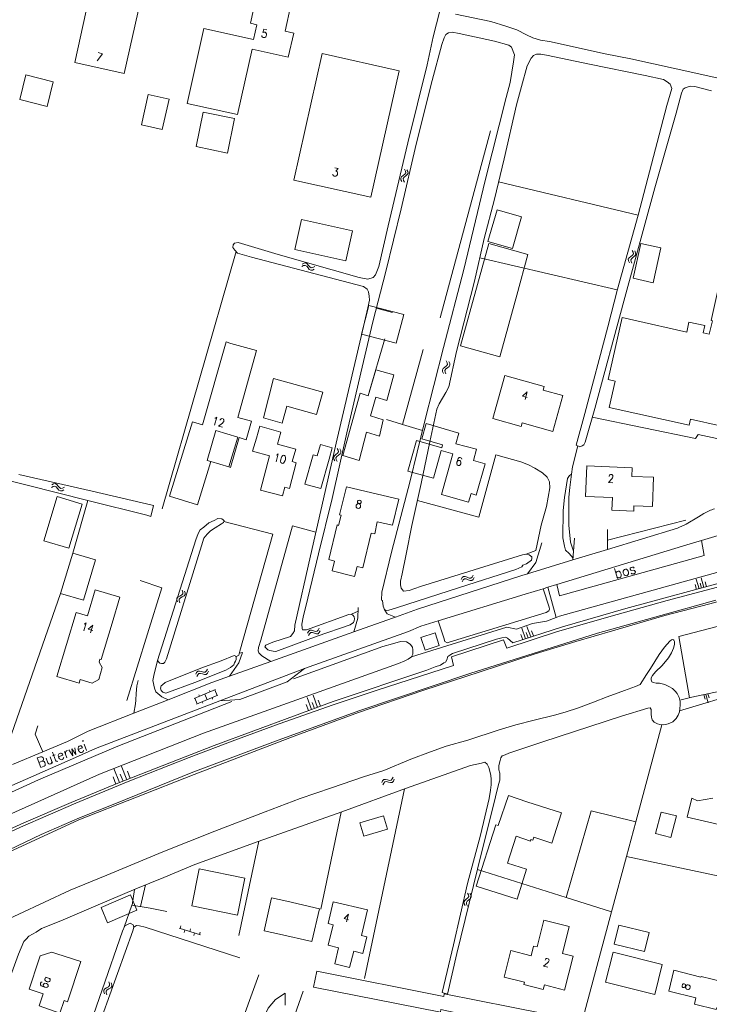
# Model space of a CAD drawing. Header units: metres. Extents: x 189705 to 199106, y 581686 to 588448.
# Tile 448 of 555: x 198154 to 198290, y 584760 to 584954. Entities that reach past the tile are written whole.
import ezdxf

# ---------------------------------------------------------------- set-up
doc = ezdxf.new("R2010")
doc.units = ezdxf.units.M
doc.layers.add('B-WA-OG-GBKN-G', color=7, linetype='Continuous', lineweight=18)
doc.styles.add('Style-STANDARD', font='STANDARD.shx')

msp = doc.modelspace()

# ---------------------------------------------------------------- linework, layer by layer
at = {"layer": 'B-WA-OG-GBKN-G'}
for p, q in [((198229.926, 584924.39), (198230.122, 584924.033)), ((198230.165, 584923.707), (198230.001, 584923.426)), ((198230.122, 584924.033), (198230.165, 584923.707)), ((198230.413, 584924.29), (198230.611, 584923.934)), ((198230.611, 584923.934), (198230.657, 584923.61)), ((198229.356, 584922.914), (198229.187, 584922.632)), ((198229.187, 584922.632), (198229.232, 584922.298)), ((198229.232, 584922.298), (198229.43, 584921.94)), ((198229.678, 584923.165), (198229.356, 584922.914)), ((198229.845, 584922.813), (198229.676, 584922.531)), ((198229.676, 584922.531), (198229.719, 584922.197)), ((198230.001, 584923.426), (198229.678, 584923.165)), ((198229.719, 584922.197), (198229.916, 584921.839)), ((198230.165, 584923.066), (198229.845, 584922.813)), ((198230.485, 584923.318), (198230.165, 584923.066)), ((198230.657, 584923.61), (198230.485, 584923.318)), ((198274.724, 584908.44), (198274.915, 584908.08)), ((198275.209, 584908.333), (198275.402, 584907.974)), ((198274.134, 584906.972), (198273.961, 584906.692)), ((198273.961, 584906.692), (198274.002, 584906.357)), ((198274.002, 584906.357), (198274.195, 584905.996)), ((198274.459, 584907.218), (198274.134, 584906.972)), ((198274.621, 584906.864), (198274.448, 584906.584)), ((198274.448, 584906.584), (198274.487, 584906.25)), ((198274.785, 584907.475), (198274.459, 584907.218)), ((198274.487, 584906.25), (198274.68, 584905.89)), ((198274.945, 584907.113), (198274.621, 584906.864)), ((198274.953, 584907.754), (198274.785, 584907.475)), ((198274.915, 584908.08), (198274.953, 584907.754)), ((198275.268, 584907.36), (198274.945, 584907.113)), ((198275.443, 584907.65), (198275.268, 584907.36)), ((198275.402, 584907.974), (198275.443, 584907.65)), ((198209.73, 584905.248), (198210.086, 584905.446)), ((198209.828, 584905.735), (198210.183, 584905.935)), ((198210.086, 584905.446), (198210.412, 584905.49)), ((198210.183, 584905.935), (198210.507, 584905.982)), ((198210.412, 584905.49), (198210.694, 584905.327)), ((198210.507, 584905.982), (198210.8, 584905.812)), ((198210.694, 584905.327), (198210.957, 584905.006)), ((198210.8, 584905.812), (198211.052, 584905.494)), ((198210.957, 584905.006), (198211.209, 584904.685)), ((198211.052, 584905.494), (198211.307, 584905.174)), ((198211.209, 584904.685), (198211.492, 584904.518)), ((198211.307, 584905.174), (198211.591, 584905.007)), ((198211.492, 584904.518), (198211.826, 584904.565)), ((198211.591, 584905.007), (198211.924, 584905.052)), ((198211.826, 584904.565), (198212.183, 584904.764)), ((198211.924, 584905.052), (198212.281, 584905.251)), ((198237.557, 584885.233), (198237.382, 584884.955)), ((198237.382, 584884.955), (198237.419, 584884.62)), ((198237.885, 584885.477), (198237.557, 584885.233)), ((198238.043, 584885.121), (198237.868, 584884.843)), ((198238.213, 584885.73), (198237.885, 584885.477)), ((198238.37, 584885.367), (198238.043, 584885.121)), ((198238.161, 584886.696), (198238.349, 584886.334)), ((198238.384, 584886.008), (198238.213, 584885.73)), ((198238.349, 584886.334), (198238.384, 584886.008)), ((198238.695, 584885.611), (198238.37, 584885.367)), ((198238.645, 584886.584), (198238.835, 584886.224)), ((198238.873, 584885.899), (198238.695, 584885.611)), ((198238.835, 584886.224), (198238.873, 584885.899)), ((198237.419, 584884.62), (198237.609, 584884.258)), ((198237.868, 584884.843), (198237.903, 584884.508)), ((198237.903, 584884.508), (198238.093, 584884.146)), ((198216.706, 584869.513), (198216.902, 584869.156)), ((198216.136, 584868.037), (198215.967, 584867.755)), ((198215.967, 584867.755), (198216.012, 584867.421)), ((198216.458, 584868.288), (198216.136, 584868.037)), ((198216.625, 584867.936), (198216.456, 584867.654)), ((198216.456, 584867.654), (198216.499, 584867.32)), ((198216.781, 584868.549), (198216.458, 584868.288)), ((198216.945, 584868.189), (198216.625, 584867.936)), ((198216.945, 584868.83), (198216.781, 584868.549)), ((198216.902, 584869.156), (198216.945, 584868.83)), ((198217.265, 584868.441), (198216.945, 584868.189)), ((198217.193, 584869.413), (198217.391, 584869.057)), ((198217.437, 584868.733), (198217.265, 584868.441)), ((198217.391, 584869.057), (198217.437, 584868.733)), ((198216.012, 584867.421), (198216.21, 584867.063)), ((198216.499, 584867.32), (198216.696, 584866.962)), ((198160.476, 584861.841), (198160.829, 584862.045)), ((198160.565, 584862.329), (198160.916, 584862.536)), ((198160.829, 584862.045), (198161.153, 584862.095)), ((198160.916, 584862.536), (198161.239, 584862.589)), ((198161.153, 584862.095), (198161.438, 584861.937)), ((198161.239, 584862.589), (198161.535, 584862.424)), ((198161.438, 584861.937), (198161.706, 584861.621)), ((198161.535, 584862.424), (198161.794, 584862.11)), ((198161.794, 584862.11), (198162.054, 584861.795)), ((198162.054, 584861.795), (198162.34, 584861.632)), ((198162.673, 584861.683), (198163.026, 584861.889)), ((198161.706, 584861.621), (198161.964, 584861.304)), ((198161.964, 584861.304), (198162.25, 584861.142)), ((198162.25, 584861.142), (198162.584, 584861.194)), ((198162.34, 584861.632), (198162.673, 584861.683)), ((198162.584, 584861.194), (198162.937, 584861.4)), ((198241.304, 584844.125), (198241.56, 584844.328)), ((198241.56, 584844.328), (198241.899, 584844.328)), ((198241.899, 584844.328), (198242.278, 584844.18)), ((198243.253, 584844.235), (198243.462, 584844.587)), ((198241.098, 584843.773), (198241.304, 584844.125)), ((198241.258, 584843.303), (198241.466, 584843.653)), ((198241.466, 584843.653), (198241.725, 584843.855)), ((198241.725, 584843.855), (198242.051, 584843.856)), ((198242.051, 584843.856), (198242.44, 584843.71)), ((198242.278, 584844.18), (198242.658, 584844.032)), ((198242.44, 584843.71), (198242.819, 584843.56)), ((198242.658, 584844.032), (198242.988, 584844.029)), ((198242.819, 584843.56), (198243.148, 584843.557)), ((198242.988, 584844.029), (198243.253, 584844.235)), ((198243.148, 584843.557), (198243.413, 584843.765)), ((198243.413, 584843.765), (198243.622, 584844.117)), ((198287.383, 584841.765), (198287.114, 584842.732)), ((198287.867, 584841.899), (198287.328, 584843.833)), ((198288.35, 584842.034), (198288.081, 584843.001)), ((198288.833, 584842.169), (198288.295, 584844.102)), ((198289.317, 584842.303), (198289.048, 584843.27)), ((198185.742, 584840.501), (198185.381, 584840.311)), ((198186.106, 584840.701), (198185.742, 584840.501)), ((198186.317, 584840.949), (198186.106, 584840.701)), ((198186.202, 584841.663), (198186.332, 584841.277)), ((198186.563, 584840.509), (198186.204, 584840.318)), ((198186.332, 584841.277), (198186.317, 584840.949)), ((198186.784, 584840.766), (198186.563, 584840.509)), ((198186.664, 584841.479), (198186.796, 584841.093)), ((198186.796, 584841.093), (198186.784, 584840.766)), ((198185.165, 584840.063), (198185.15, 584839.726)), ((198185.15, 584839.726), (198185.282, 584839.339)), ((198185.381, 584840.311), (198185.165, 584840.063)), ((198185.628, 584839.878), (198185.611, 584839.542)), ((198185.611, 584839.542), (198185.743, 584839.155)), ((198185.844, 584840.126), (198185.628, 584839.878)), ((198186.204, 584840.318), (198185.844, 584840.126)), ((198210.865, 584833.176), (198211.047, 584833.541)), ((198211.047, 584833.541), (198211.289, 584833.761)), ((198211.056, 584832.718), (198211.241, 584833.081)), ((198211.241, 584833.081), (198211.485, 584833.3)), ((198211.289, 584833.761), (198211.627, 584833.784)), ((198211.485, 584833.3), (198211.81, 584833.323)), ((198211.627, 584833.784), (198212.015, 584833.661)), ((198211.81, 584833.323), (198212.208, 584833.203)), ((198212.015, 584833.661), (198212.404, 584833.539)), ((198212.208, 584833.203), (198212.596, 584833.079)), ((198212.404, 584833.539), (198212.733, 584833.558)), ((198212.596, 584833.079), (198212.925, 584833.098)), ((198212.733, 584833.558), (198212.984, 584833.782)), ((198212.925, 584833.098), (198213.176, 584833.323)), ((198212.984, 584833.782), (198213.169, 584834.147)), ((198213.176, 584833.323), (198213.36, 584833.688)), ((198253.217, 584831.901), (198252.843, 584832.94)), ((198253.736, 584832.087), (198252.989, 584834.166)), ((198254.256, 584832.274), (198253.883, 584833.313)), ((198254.776, 584832.461), (198254.029, 584834.539)), ((198255.295, 584832.647), (198254.922, 584833.687)), ((198188.88, 584825.115), (198189.052, 584825.484)), ((198189.052, 584825.484), (198189.288, 584825.711)), ((198189.084, 584824.662), (198189.258, 584825.03)), ((198189.258, 584825.03), (198189.497, 584825.256)), ((198189.288, 584825.711), (198189.625, 584825.743)), ((198189.497, 584825.256), (198189.821, 584825.287)), ((198189.625, 584825.743), (198190.016, 584825.631)), ((198189.821, 584825.287), (198190.222, 584825.179)), ((198190.016, 584825.631), (198190.409, 584825.52)), ((198190.222, 584825.179), (198190.613, 584825.065)), ((198190.409, 584825.52), (198190.737, 584825.548)), ((198190.613, 584825.065), (198190.941, 584825.094)), ((198190.737, 584825.548), (198190.982, 584825.779)), ((198190.941, 584825.094), (198191.186, 584825.326)), ((198190.982, 584825.779), (198191.156, 584826.149)), ((198191.186, 584825.326), (198191.36, 584825.696)), ((198188.529, 584820.355), (198192.78, 584822.112)), ((198190.655, 584821.234), (198191.113, 584820.125)), ((198191.603, 584821.95), (198191.717, 584821.673)), ((198192.595, 584822.036), (198193.054, 584820.927)), ((198289.217, 584821.166), (198289.697, 584819.528)), ((198289.626, 584821.286), (198289.866, 584820.467)), ((198188.714, 584820.431), (198189.172, 584819.322)), ((198188.988, 584819.246), (198193.239, 584821.004)), ((198189.479, 584821.072), (198189.594, 584820.795)), ((198190.145, 584819.724), (198190.259, 584819.447)), ((198192.083, 584820.526), (198192.198, 584820.249)), ((198211.032, 584817.982), (198210.61, 584819.164)), ((198211.623, 584818.193), (198210.779, 584820.556)), ((198212.214, 584818.404), (198211.792, 584819.586)), ((198212.805, 584818.615), (198211.96, 584820.979)), ((198213.396, 584818.826), (198212.974, 584820.008)), ((198288.807, 584821.046), (198289.047, 584820.227)), ((198173.884, 584803.822), (198172.784, 584806.625)), ((198175.286, 584804.372), (198174.185, 584807.175)), ((198175.987, 584804.647), (198175.436, 584806.049)), ((198173.183, 584803.547), (198172.633, 584804.948)), ((198174.585, 584804.097), (198174.035, 584805.499)), ((198225.457, 584803.818), (198225.618, 584804.192)), ((198225.618, 584804.192), (198225.847, 584804.425)), ((198225.674, 584803.371), (198225.837, 584803.744)), ((198225.837, 584803.744), (198226.069, 584803.976)), ((198225.847, 584804.425), (198226.183, 584804.467)), ((198226.069, 584803.976), (198226.393, 584804.018)), ((198226.183, 584804.467), (198226.577, 584804.367)), ((198226.393, 584804.018), (198226.796, 584803.921)), ((198226.577, 584804.367), (198226.973, 584804.267)), ((198226.796, 584803.921), (198227.191, 584803.819)), ((198226.973, 584804.267), (198227.3, 584804.305)), ((198227.191, 584803.819), (198227.518, 584803.857)), ((198227.3, 584804.305), (198227.539, 584804.543)), ((198227.518, 584803.857), (198227.756, 584804.096)), ((198227.539, 584804.543), (198227.702, 584804.918)), ((198227.756, 584804.096), (198227.918, 584804.471)), ((198241.777, 584780.633), (198241.612, 584780.348)), ((198242.095, 584780.888), (198241.777, 584780.633)), ((198242.414, 584781.154), (198242.095, 584780.888)), ((198242.266, 584780.539), (198242.102, 584780.254)), ((198242.583, 584780.797), (198242.266, 584780.539)), ((198242.325, 584782.117), (198242.526, 584781.762)), ((198242.574, 584781.438), (198242.414, 584781.154)), ((198242.526, 584781.762), (198242.574, 584781.438)), ((198242.9, 584781.053), (198242.583, 584780.797)), ((198242.813, 584782.024), (198243.017, 584781.671)), ((198243.067, 584781.347), (198242.9, 584781.053)), ((198243.017, 584781.671), (198243.067, 584781.347)), ((198241.612, 584780.348), (198241.662, 584780.015)), ((198241.662, 584780.015), (198241.865, 584779.66)), ((198242.102, 584780.254), (198242.149, 584779.921)), ((198242.149, 584779.921), (198242.352, 584779.566)), ((198185.595, 584775.226), (198189.797, 584773.92)), ((198185.935, 584775.644), (198185.786, 584775.167)), ((198186.741, 584774.87), (198186.593, 584774.392)), ((198187.844, 584775.05), (198187.696, 584774.573)), ((198188.651, 584774.276), (198188.502, 584773.798)), ((198189.754, 584774.456), (198189.606, 584773.979)), ((198170.775, 584763.016), (198170.77, 584762.679)), ((198170.984, 584763.27), (198170.775, 584763.016)), ((198171.34, 584763.471), (198170.984, 584763.27)), ((198171.452, 584763.098), (198171.243, 584762.844)), ((198171.697, 584763.681), (198171.34, 584763.471)), ((198171.807, 584763.301), (198171.452, 584763.098)), ((198171.902, 584763.935), (198171.697, 584763.681)), ((198171.767, 584764.645), (198171.908, 584764.263)), ((198172.16, 584763.502), (198171.807, 584763.301)), ((198171.908, 584764.263), (198171.902, 584763.935)), ((198172.373, 584763.765), (198172.16, 584763.502)), ((198172.233, 584764.474), (198172.377, 584764.092)), ((198172.377, 584764.092), (198172.373, 584763.765)), ((198170.77, 584762.679), (198170.912, 584762.296)), ((198171.243, 584762.844), (198171.236, 584762.508)), ((198171.236, 584762.508), (198171.378, 584762.124))]:
    msp.add_line(p, q, dxfattribs=at)
at = {"layer": 'B-WA-OG-GBKN-G', "flags": 128}
for points in [[(198178.04, 584957.83), (198174.801, 584943.189), (198165.08, 584945.34), (198167.312, 584955.511), (198164.31, 584956.17), (198165.558, 584961.831), (198159.03, 584963.27), (198161.14, 584973.04), (198167.97, 584971.54), (198166.569, 584965.07), (198169.57, 584964.42), (198168.582, 584959.896), (198178.04, 584957.83)], [(198190.46, 584952.04), (198200.247, 584949.877), (198200.89, 584952.788), (198199.63, 584953.066), (198201.896, 584963.322)], [(198201.896, 584963.322), (198208.715, 584961.783), (198206.446, 584951.532)], [(198235.596, 584950.403), (198236.856, 584955.527)], [(198239.961, 584954.857), (198246.945, 584953.414), (198249.87, 584952.511), (198252.026, 584951.813), (198253.962, 584950.829), (198255.176, 584950.205), (198256.689, 584949.767), (198258.477, 584949.491)], [(198197.052, 584935.121), (198187.2, 584937.32), (198190.46, 584952.04)], [(198238.047, 584950.884), (198237.737, 584950.213), (198237.293, 584948.903), (198235.37, 584941.854), (198232.238, 584929.327), (198229.292, 584916.577), (198226.256, 584904.257), (198223.732, 584894.367), (198221.584, 584885.48), (198218.59, 584872.602), (198215.674, 584859.675), (198213.002, 584848.789), (198210.95, 584840.108), (198210.02, 584836.368), (198209.756, 584834.988), (198209.783, 584834.098), (198209.893, 584833.822), (198210.654, 584833.871), (198218.954, 584836.841), (198219.537, 584836.909), (198219.848, 584836.69), (198220.061, 584836.391), (198220.124, 584835.986), (198220.033, 584835.602), (198219.916, 584835.268), (198219.218, 584834.815), (198212.751, 584832.612), (198204.606, 584829.595), (198204.071, 584829.63), (198203.455, 584829.815), (198203.045, 584829.929), (198202.705, 584830.25), (198202.443, 584830.496), (198202.636, 584830.858), (198204.017, 584831.408), (198207.516, 584832.556), (198207.983, 584833.104), (198208.297, 584833.647), (198208.365, 584834.768), (198211.437, 584848.411), (198216.669, 584871.4)], [(198206.446, 584951.532), (198208.137, 584951.152), (198207.068, 584946.388), (198203.522, 584947.184)], [(198253.804, 584848.747), (198254.16, 584848.732), (198254.469, 584848.615), (198254.729, 584848.419), (198254.965, 584848.172), (198254.975, 584847.842), (198254.908, 584847.56), (198253.914, 584846.793), (198253.183, 584846.567), (198253.016, 584846.206), (198251.81, 584845.738), (198240.731, 584842.201), (198228.345, 584838.192), (198226.834, 584837.689), (198226.377, 584837.675), (198225.992, 584837.816), (198225.717, 584838.494), (198225.607, 584839.635), (198225.403, 584839.654), (198225.481, 584841.283), (198227.407, 584849.096), (198231.076, 584863.164), (198233.789, 584874.407), (198237.635, 584889.37), (198241.572, 584904.667), (198245.8, 584922.159), (198249.935, 584938.504), (198250.712, 584941.401), (198251.377, 584945.489), (198251.589, 584946.893), (198251.012, 584948.35), (198250.465, 584948.766), (198247.62, 584949.545), (198240.659, 584951.089), (198239.305, 584951.328), (198238.597, 584951.18), (198238.047, 584950.884)], [(198216.669, 584871.4), (198221.429, 584891.475), (198222.732, 584897.159), (198223.019, 584898.617), (198222.969, 584899.429), (198222.867, 584900.29), (198222.622, 584900.817), (198221.845, 584901.302), (198199.809, 584907.095), (198197.116, 584907.879), (198196.539, 584908.471), (198196.142, 584908.993), (198196.227, 584909.555), (198196.522, 584909.869), (198197.231, 584909.967), (198205.106, 584907.636), (198221.029, 584903.082), (198222.69, 584902.802), (198223.748, 584903.113), (198224.242, 584903.611), (198224.878, 584905.283), (198226.747, 584913.272), (198230.604, 584929.583), (198234.388, 584944.9), (198235.596, 584950.403)], [(198258.477, 584949.491), (198269.405, 584947.049)], [(198203.522, 584947.184), (198199.939, 584947.988), (198197.052, 584935.121)], [(198208.187, 584922.25), (198213.745, 584947.12), (198228.882, 584943.754)], [(198253.804, 584848.747), (198253.122, 584848.599), (198233.049, 584842.376), (198230.835, 584841.597), (198229.747, 584841.437), (198229.535, 584841.711), (198229.246, 584842.032), (198229.175, 584842.691), (198229.153, 584843.428), (198229.465, 584844.887), (198230.239, 584848.749), (198231.391, 584854.377), (198233.203, 584862.618), (198234.914, 584870.805), (198236.297, 584877.228), (198236.749, 584878.259), (198237.427, 584879.373), (198238.054, 584880.51), (198238.63, 584881.646), (198240.151, 584888.531), (198243.725, 584902.393), (198245.635, 584910.739), (198247.639, 584918.503), (198249.511, 584926.415), (198251.963, 584937.015), (198252.922, 584940.628), (198254.071, 584944.68), (198254.863, 584946.229), (198255.28, 584946.75), (198255.883, 584946.972), (198256.747, 584946.998), (198257.872, 584946.777), (198266.339, 584945.024), (198277.26, 584942.811), (198280.869, 584942.004), (198281.594, 584941.568), (198282.193, 584941.078), (198282.497, 584940.274), (198281.555, 584936.94), (198275.899, 584915.388), (198271.838, 584900.825)], [(198305.384, 584939.184), (198287.826, 584943.129), (198274.443, 584946.056), (198269.405, 584947.049)], [(198228.882, 584943.754), (198223.315, 584918.866), (198208.187, 584922.25)], [(198159.625, 584936.717), (198154.247, 584938.066), (198155.463, 584942.913), (198160.841, 584941.565), (198159.625, 584936.717)], [(198271.838, 584900.825), (198269.925, 584893.42), (198265.429, 584876.377), (198263.686, 584870.121), (198264.432, 584869.813), (198264.884, 584870.005), (198265.183, 584870.217), (198265.447, 584870.734), (198267.358, 584877.325), (198273.105, 584898.422), (198279.146, 584920.698), (198283.355, 584935.418), (198284.406, 584939.365), (198284.765, 584940.113), (198285.112, 584940.403), (198285.514, 584940.542), (198286.12, 584940.688), (198287.01, 584940.664), (198290.341, 584939.823)], [(198182.288, 584932.222), (198178.212, 584933.136), (198179.541, 584939.063), (198183.617, 584938.149), (198182.288, 584932.222)], [(198195.093, 584927.568), (198188.962, 584928.822), (198190.355, 584935.632), (198196.486, 584934.377), (198195.093, 584927.568)], [(198246.878, 584931.955), (198236.952, 584895.172)], [(198248.441, 584921.896), (198275.881, 584915.323)], [(198251.148, 584908.799), (198246.337, 584910.197), (198248.132, 584916.404), (198252.944, 584915.013), (198251.148, 584908.799)], [(198218.385, 584906.367), (198208.367, 584908.587), (198209.683, 584914.526), (198219.701, 584912.306), (198218.385, 584906.367)], [(198196.814, 584908.188), (198182.259, 584857.622)], [(198244.3, 584901.74), (198246.503, 584909.764), (198254.223, 584907.644), (198252.02, 584899.62)], [(198280.36, 584908.922), (198276.447, 584909.798), (198274.903, 584902.958), (198278.815, 584902.075), (198280.36, 584908.922)], [(198244.772, 584906.965), (198271.792, 584900.65)], [(198283.42, 584892.84), (198285.45, 584892.38), (198285.89, 584894.34), (198288.99, 584893.65), (198288.67, 584892.21), (198289.89, 584891.94), (198290.49, 584894.6), (198290.24, 584894.65), (198292.76, 584905.83), (198304.33, 584903.23), (198303.79, 584900.82), (198312.75, 584898.81), (198312.73, 584898.71), (198321.15, 584896.83), (198320.08, 584892.04), (198324.21, 584891.12), (198321.2, 584877.67), (198319.13, 584878.14)], [(198252.02, 584899.62), (198248.7, 584887.54), (198240.98, 584889.67), (198244.3, 584901.74)], [(198228.319, 584890.176), (198221.469, 584891.959), (198222.944, 584897.628), (198229.795, 584895.845), (198228.319, 584890.176)], [(198224.417, 584897.052), (198227.565, 584896.237)], [(198271.364, 584882.756), (198269.963, 584883.074), (198272.725, 584895.264), (198277.063, 584894.281)], [(198277.063, 584894.281), (198283.42, 584892.84)], [(198226.094, 584891.031), (198223.002, 584880.591)], [(198190.214, 584874.13), (198194.86, 584890.47)], [(198194.86, 584890.47), (198195.75, 584890.14)], [(198195.75, 584890.14), (198200.804, 584888.784), (198197.13, 584875.6), (198199.81, 584874.85), (198198.8, 584871.22), (198197.43, 584871.629)], [(198233.461, 584873.051), (198229.562, 584874.218), (198233.63, 584888.97)], [(198217.803, 584868.129), (198221.228, 584880.34), (198222.81, 584879.853), (198224.309, 584884.955), (198227.812, 584883.962), (198226.43, 584878.898), (198224.27, 584879.561), (198223.238, 584875.899), (198225.769, 584875.14), (198224.99, 584871.927), (198222.479, 584872.686), (198221, 584867.155), (198217.803, 584868.129)], [(198213.86, 584880.56), (198212.61, 584876.15), (198206.8, 584877.8), (198205.85, 584874.47), (198202.17, 584875.52), (198204.19, 584883.22), (198213.86, 584880.56)], [(198249.7, 584883.86), (198257.41, 584881.71), (198257.21, 584880.99), (198261.06, 584879.93), (198259.12, 584872.86), (198253.06, 584874.55), (198252.85, 584873.83), (198247.33, 584875.38), (198249.7, 584883.86)], [(198271.364, 584882.756), (198270.191, 584877.582), (198285.93, 584874.07), (198286.2, 584875.28)], [(198266.873, 584875.651), (198287.184, 584871.49), (198287.722, 584872.218), (198296.267, 584870.417), (198294.969, 584865.369), (198295.237, 584861.359)], [(198292.053, 584873.963), (198286.2, 584875.28)], [(198190.214, 584874.13), (198188.245, 584874.741), (198183.717, 584860.131), (198189.217, 584858.427), (198191.851, 584866.928)], [(198200.79, 584871.51), (198201.451, 584873.876), (198205.634, 584872.708), (198204.975, 584870.333)], [(198229.562, 584874.218), (198226.368, 584875.175)], [(198240.02, 584870.39), (198240.627, 584872.52), (198234.223, 584874.39), (198233.347, 584871.391), (198237.435, 584870.203), (198237.279, 584869.618), (198232.287, 584871.071), (198230.584, 584865.042), (198235.664, 584863.679), (198237.129, 584869.081), (198239.471, 584868.441)], [(198197.133, 584871.717), (198192.83, 584873), (198191.087, 584867.165)], [(198197.133, 584871.717), (198195.39, 584865.88)], [(198195.39, 584865.88), (198195.687, 584865.791), (198197.43, 584871.629)], [(198204.975, 584870.333), (198208.54, 584869.33), (198207.86, 584866.92), (198208.64, 584866.7), (198207.28, 584861.64), (198206.4, 584861.87), (198205.94, 584860.16), (198201.59, 584861.33), (198203.4, 584868.07), (198200.05, 584868.98), (198200.79, 584871.51)], [(198215.09, 584867.42), (198215.731, 584869.636), (198213.407, 584870.303), (198212.733, 584868.066)], [(198240.02, 584870.39), (198244.1, 584869.33), (198243.48, 584867.13), (198245.77, 584866.48), (198244.04, 584860.35), (198243.03, 584860.64), (198242.55, 584858.94), (198237.22, 584860.45), (198239.471, 584868.441)], [(198264.016, 584869.985), (198263, 584865.88), (198262.799, 584864.444)], [(198215.09, 584867.42), (198213.47, 584861.62), (198210.32, 584862.5), (198211.95, 584868.28), (198212.733, 584868.066)], [(198253.853, 584848.745), (198255.792, 584849.443), (198256.786, 584854.405), (198257.896, 584858.074), (198258.522, 584861.779), (198258.461, 584862.947), (198258.002, 584863.848), (198257.06, 584864.735), (198255.583, 584865.657), (198254.32, 584866.254), (198252.802, 584866.87), (198247.901, 584868.23), (198244.586, 584856.02), (198232.466, 584859.265)], [(198191.851, 584866.928), (198191.087, 584867.165)], [(198191.851, 584866.928), (198195.39, 584865.88)], [(198278.92, 584863.83), (198278.71, 584858.11), (198275.07, 584858.24), (198275.03, 584857.2), (198270.73, 584857.38), (198270.84, 584859.83), (198265.55, 584860.06), (198265.8, 584866.09), (198274.7, 584865.72), (198274.63, 584864), (198278.92, 584863.83)], [(198149.66, 584863.762), (198167.666, 584859.27)], [(198180.585, 584858.262), (198180.277, 584858.354), (198168.476, 584861.075), (198154.064, 584864.378)], [(198262.799, 584864.444), (198262.364, 584864.183), (198262, 584863.613), (198261.401, 584859.857), (198261.148, 584857.282), (198261.055, 584851.94), (198261.385, 584850.272), (198261.61, 584849.542), (198262.291, 584848.876), (198263.081, 584847.949)], [(198262.799, 584864.444), (198262.435, 584861.846), (198262.239, 584859.908), (198262.272, 584857.112), (198262.226, 584854.416), (198262.555, 584851.095), (198263.194, 584849.336)], [(198223.49, 584860.78), (198218.54, 584861.96), (198217.18, 584856.44), (198217.45, 584856.37), (198216.97, 584854.39), (198216.7, 584854.46), (198215.05, 584847.65), (198216.17, 584847.38), (198215.7, 584845.43), (198220.13, 584844.36), (198220.6, 584846.33), (198221.72, 584846.06), (198223.35, 584852.88)], [(198163.905, 584849.881), (198158.995, 584851.358), (198161.605, 584860.032), (198166.514, 584858.555), (198163.905, 584849.881)], [(198223.49, 584860.78), (198228.803, 584859.553), (198227.557, 584854.411), (198224.588, 584855.104)], [(198167.666, 584859.27), (198164.7, 584848.94)], [(198180.014, 584856.109), (198179.268, 584856.391), (198167.666, 584859.27)], [(198180.014, 584856.109), (198180.585, 584858.262)], [(198316.455, 584858.999), (198298.376, 584854.427), (198288.365, 584851.41)], [(198288.813, 584856.704), (198287.74, 584856.044), (198285.343, 584854.629)], [(198181.348, 584827.801), (198181.612, 584827.478), (198181.795, 584827.331), (198182.103, 584827.214), (198182.534, 584827.252), (198182.781, 584827.514), (198183.142, 584828.16), (198190.025, 584850.359), (198190.462, 584851.872), (198191.099, 584852.68), (198191.791, 584853.336), (198192.715, 584853.898), (198193.937, 584854.672), (198194.335, 584854.964), (198194.478, 584855.273), (198194.244, 584855.469), (198194.008, 584855.691), (198193.245, 584855.719), (198192.467, 584855.365), (198191.44, 584854.851), (198190.474, 584854.034), (198189.727, 584853.503), (198189.367, 584852.78), (198188.871, 584851.545), (198181.348, 584827.801)], [(198194.411, 584855.129), (198204.013, 584852.688), (198197.511, 584829.661), (198197.357, 584828.868), (198196.783, 584828.52)], [(198212.486, 584853.019), (198207.9, 584854.305), (198201.665, 584831.845)], [(198224.588, 584855.104), (198224.112, 584852.724), (198223.35, 584852.88)], [(198269.845, 584851.444), (198285.253, 584855.415)], [(198283.607, 584853.865), (198269.838, 584849.671)], [(198269.838, 584849.671), (198269.853, 584853.553)], [(198256.915, 584850.976), (198255.786, 584847.078), (198254.134, 584844.887)], [(198259.874, 584842.741), (198260.431, 584840.557), (198288.893, 584848.482), (198288.365, 584851.41)], [(198288.365, 584851.41), (198285.44, 584850.529), (198259.874, 584842.741)], [(198263.37, 584851.883), (198263.056, 584847.605)], [(198169.18, 584847.58), (198166.8, 584839.67), (198162.28, 584840.98), (198164.7, 584848.94), (198169.18, 584847.58)], [(198269.838, 584849.671), (198263.056, 584847.605)], [(198148.199, 584789.759), (198148.766, 584788.658), (198158.069, 584792.93), (198165.843, 584796.494), (198188.529, 584805.441), (198208.233, 584812.95), (198220.855, 584817.576), (198233.537, 584821.924), (198244.789, 584825.619), (198255.615, 584829.123), (198263.626, 584831.526), (198270.858, 584833.651), (198281.14, 584836.655), (198289.968, 584838.955), (198299.197, 584841.445), (198308.128, 584843.697), (198317.646, 584845.916), (198325.72, 584847.914)], [(198263.056, 584847.605), (198254.134, 584844.887)], [(198254.134, 584844.887), (198252.998, 584844.541), (198232.472, 584837.935), (198228.151, 584836.35)], [(198259.76, 584836.278), (198260.45, 584836.54), (198291.817, 584845.271)], [(198147.851, 584792.062), (198154.42, 584795.082), (198165.26, 584799.807), (198175.606, 584804.035), (198187.564, 584808.768), (198196.562, 584812.191), (198205.288, 584815.353), (198215.902, 584819.13), (198224.36, 584821.927), (198239.542, 584826.809), (198239.21, 584828.527), (198249.43, 584831.912), (198250.063, 584830.278), (198260.008, 584833.502), (198271.778, 584836.882), (198281.584, 584839.643), (198294.699, 584843.089)], [(198294.223, 584843.685), (198273.497, 584838.027), (198260.996, 584834.447), (198251.253, 584831.306), (198250.208, 584832.24), (198249.822, 584832.381), (198249.062, 584832.307), (198248.053, 584832.048), (198239.368, 584829.219), (198238.819, 584828.872), (198238.446, 584828.581), (198238.261, 584827.965), (198237.995, 584827.525), (198237.694, 584827.389), (198237.021, 584826.936), (198235.99, 584826.574), (198234.307, 584825.914), (198215.909, 584819.766), (198192.476, 584811.128), (198173.557, 584803.693), (198164.392, 584799.934), (198155.031, 584795.914), (198150.617, 584793.9)], [(198182.173, 584842.135), (198177.968, 584843.542)], [(198259.874, 584842.741), (198258.14, 584842.213)], [(198162.28, 584840.98), (198151.643, 584810.507)], [(198167.556, 584836.615), (198169.097, 584841.74), (198173.971, 584840.275), (198172.43, 584835.15)], [(198175.31, 584819.939), (198179.373, 584833.063), (198182.173, 584842.135)], [(198236.587, 584835.609), (198237.699, 584832.296), (198237.848, 584831.563), (198238.314, 584831.272), (198238.742, 584831.412), (198257.784, 584837.274), (198258.334, 584837.595), (198258.426, 584837.929), (198258.415, 584838.284), (198257.213, 584841.931)], [(198257.213, 584841.931), (198253.695, 584840.859), (198236.587, 584835.609)], [(198258.14, 584842.213), (198257.213, 584841.931)], [(198258.14, 584842.213), (198259.76, 584836.278)], [(198291.193, 584839.653), (198267.923, 584833.181), (198242.816, 584825.28), (198220.945, 584817.96), (198204.55, 584812), (198188.313, 584805.867), (198172.941, 584799.683), (198166.009, 584796.881), (198158.481, 584793.603), (198148.931, 584789.095)], [(198167.556, 584836.615), (198165.334, 584837.283), (198161.54, 584824.66), (198165.926, 584823.337), (198166.155, 584824.097), (198168.501, 584823.39), (198169.781, 584824.1), (198170.489, 584826.446), (198169.858, 584827.514), (198170.024, 584828.067), (198170.271, 584827.992), (198172.43, 584835.15)], [(198219.509, 584836.906), (198220.82, 584837.513)], [(198220.843, 584838.271), (198220.779, 584836.159), (198219.983, 584833.435)], [(198225.948, 584837.923), (198226.526, 584836.967), (198228.151, 584836.35)], [(198286.004, 584820.505), (198283.906, 584832.569), (198299.957, 584836.729)], [(198236.587, 584835.609), (198233.138, 584834.551), (198230.75, 584833.536), (198210.258, 584826.233)], [(198228.151, 584836.35), (198227.56, 584836.133), (198219.983, 584833.435)], [(198231.279, 584828.543), (198250.068, 584834.346), (198251.935, 584833.97), (198255.13, 584835.083), (198257.836, 584835.546), (198259.76, 584836.278)], [(198219.983, 584833.435), (198203.629, 584827.612)], [(198235.934, 584833.245), (198236.783, 584830.777), (198233.99, 584829.847), (198233.141, 584832.315), (198235.934, 584833.245)], [(198282.936, 584831.853), (198282.731, 584831.924), (198282.453, 584831.864), (198282.154, 584831.652), (198281.047, 584830.449), (198280.048, 584828.995), (198278.351, 584826.275), (198277.548, 584825.055), (198276.259, 584823.135), (198275.381, 584822.727), (198273.195, 584821.899), (198269.773, 584820.702), (198267.085, 584819.655), (198264.171, 584818.5), (198261.527, 584817.657), (198259.459, 584817.112), (198255.447, 584816.101), (198251.84, 584815.179), (198248.54, 584814.164), (198242.372, 584812.148), (198238.136, 584811.003), (198235.018, 584809.867), (198231.172, 584808.429), (198225.875, 584806.185), (198221.87, 584804.971), (198215.555, 584802.772), (198209.44, 584800.706), (198202.503, 584798.082), (198192.601, 584794.301), (198182.403, 584790.205), (198171.405, 584785.653), (198164.199, 584782.665), (198148.981, 584775.622)], [(198203.629, 584827.612), (198201.861, 584828.724), (198201.284, 584829.317), (198201.144, 584829.745), (198201.227, 584830.358), (198201.665, 584831.845)], [(198208.075, 584824.189), (198225.65, 584830.585), (198227.541, 584831.1), (198229.155, 584831.53), (198230.326, 584831.463), (198231.077, 584831.028), (198231.475, 584830.455), (198231.593, 584829.925), (198231.542, 584829.085), (198231.279, 584828.543)], [(198282.936, 584831.853), (198283.047, 584831.552), (198283.013, 584830.991), (198282.858, 584830.224), (198282.427, 584829.347), (198281.872, 584828.364), (198280.621, 584826.851), (198279.312, 584825.566), (198278.697, 584824.887), (198278.432, 584824.396), (198278.469, 584824.041), (198278.582, 584823.663), (198278.867, 584823.468), (198279.429, 584823.383), (198280.115, 584823.379), (198281.114, 584823.129), (198281.915, 584822.721), (198282.639, 584822.31), (198283.187, 584821.819), (198283.584, 584821.322), (198283.964, 584820.52), (198284.138, 584819.788), (198284.16, 584819.051), (198284.103, 584818.414), (198283.997, 584817.724), (198283.787, 584817.082), (198283.4, 584816.435), (198282.709, 584815.753), (198281.781, 584815.344), (198280.947, 584815.166), (198280.183, 584815.219), (198279.694, 584815.408), (198279.075, 584815.695), (198278.679, 584816.191), (198278.486, 584816.694), (198278.444, 584817.252)], [(198197.43, 584829.244), (198198.078, 584829.424), (198197.326, 584827.367), (198195.5, 584824.717)], [(198072.06, 584758.584), (198141.994, 584792.394), (198144.409, 584794.069), (198169.919, 584805.49), (198190.395, 584813.531), (198228.725, 584827.22), (198230.031, 584827.768), (198230.631, 584828.091), (198231.279, 584828.543)], [(198183.424, 584820.098), (198182.172, 584820.707), (198181, 584821.638), (198180.748, 584822.418), (198180.449, 584823.909), (198180.664, 584825.213), (198181.009, 584826.418), (198181.348, 584827.801)], [(198189.883, 584826.329), (198182.851, 584823.499), (198182.306, 584823.025), (198182.057, 584822.839), (198181.969, 584822.379), (198182.059, 584821.924), (198182.398, 584821.629), (198182.965, 584821.392), (198188.673, 584823.471), (198194.801, 584825.944), (198195.7, 584826.479), (198196.347, 584826.956), (198196.488, 584827.342), (198196.706, 584827.704), (198196.848, 584828.039), (198196.838, 584828.369), (198196.727, 584828.671), (198196.418, 584828.814), (198193.856, 584827.771), (198189.883, 584826.329)], [(198203.629, 584827.612), (198195.5, 584824.717)], [(198193.591, 584819.882), (198210.258, 584826.233)], [(198210.258, 584826.233), (198206.855, 584823.642), (198197.545, 584820.152), (198193.591, 584819.882)], [(198177.526, 584823.898), (198177.277, 584822.873), (198177.145, 584821.318), (198177.109, 584819.995), (198177.053, 584819.332), (198176.682, 584817.448)], [(198195.5, 584824.717), (198192.034, 584823.483), (198183.424, 584820.098)], [(198284.085, 584820.012), (198286.452, 584820.62), (198301.028, 584823.678), (198300.661, 584823.209), (198300.268, 584822.74), (198299.566, 584822.414), (198299.214, 584822.301), (198296.689, 584821.717), (198284.03, 584817.938)], [(198135.509, 584794.157), (198157.955, 584804.342), (198173.567, 584810.99), (198195.977, 584819.787)], [(198193.591, 584819.882), (198169.153, 584810.517), (198165.221, 584808.759), (198137.886, 584796.742)], [(198183.424, 584820.098), (198176.682, 584817.448)], [(198176.682, 584817.448), (198167.688, 584813.912), (198163.656, 584811.917), (198158.764, 584809.86)], [(198278.444, 584817.252), (198278.482, 584817.685), (198278.442, 584818.167), (198278.28, 584818.493), (198277.822, 584818.479), (198272.633, 584816.899), (198257.176, 584811.857), (198250.457, 584809.595), (198249.729, 584809.293), (198249.151, 584809.073), (198248.882, 584808.708), (198248.746, 584808.145), (198248.521, 584807.172), (198248.497, 584806.307), (198248.693, 584805.703), (198248.685, 584804.279), (198248.43, 584803.458), (198247.841, 584801.05), (198244.304, 584786.808), (198240.253, 584770.211), (198238.408, 584762.248), (198237.331, 584762.546), (198239.564, 584771.97), (198242.304, 584783.976), (198244.865, 584793.511), (198246.555, 584800.706), (198246.862, 584802.342), (198246.982, 584803.414), (198246.975, 584804.507), (198246.902, 584805.217), (198246.725, 584806.05), (198246.524, 584806.807), (198246.175, 584807.432), (198245.755, 584807.852), (198245.075, 584807.653), (198242.904, 584807.155), (198230.1, 584802.651), (198217.629, 584798.08), (198201.152, 584792.27), (198188.681, 584787.699), (198182.579, 584785.202)], [(198158.764, 584809.86), (198157.302, 584813.373), (198157.812, 584814.99)], [(198280.579, 584815.192), (198275.443, 584796.123)], [(198158.764, 584809.86), (198152.822, 584807.362)], [(198229.941, 584802.593), (198222.034, 584765.321)], [(198248.375, 584795.378), (198250.392, 584801.262), (198254.027, 584800.015), (198260.79, 584797.858), (198258.906, 584791.95), (198255.376, 584793.076), (198255.202, 584792.532), (198254.81, 584792.657), (198254.698, 584792.331), (198251.91, 584793.287), (198250.214, 584787.973), (198253.949, 584786.782), (198252.076, 584780.91), (198244.046, 584783.471), (198247.893, 584795.532), (198248.375, 584795.378)], [(198309.731, 584793.132), (198307.344, 584792.012), (198285.535, 584796.999), (198286.464, 584800.79), (198287.599, 584800.239), (198290.584, 584800.736)], [(198217.483, 584798.029), (198213.451, 584778.937)], [(198244.293, 584786.764), (198261.714, 584781.261), (198266.634, 584798.286), (198275.443, 584796.123)], [(198283.44, 584797.27), (198282.3, 584793.01), (198279.3, 584793.8), (198280.41, 584798.03), (198283.44, 584797.27)], [(198221.924, 584793.286), (198221.147, 584795.92), (198225.802, 584797.292), (198226.578, 584794.658), (198221.924, 584793.286)], [(198275.443, 584796.123), (198273.606, 584789.305)], [(198201.287, 584792.318), (198197.378, 584773.801)], [(198273.606, 584789.305), (198270.677, 584778.43)], [(198273.606, 584789.305), (198307.328, 584782.184)], [(198197.058, 584777.777), (198188.072, 584779.613), (198189.552, 584786.856), (198198.538, 584785.02), (198197.058, 584777.777)], [(198182.579, 584785.202), (198177.079, 584782.952), (198169.198, 584779.587), (198162.773, 584776.826), (198160.387, 584775.864), (198158.553, 584775.147), (198157.456, 584774.453), (198156.055, 584773.674), (198155.514, 584773.073), (198155.071, 584772.602), (198154.027, 584770.13), (198149.936, 584759.074)], [(198176.797, 584782.831), (198176.36, 584779.712)], [(198179.006, 584783.74), (198178, 584779.449)], [(198171.526, 584776.279), (198170.239, 584779.272), (198176.005, 584781.75), (198177.291, 584778.757), (198171.526, 584776.279)], [(198205.37, 584774.03), (198202.351, 584774.705), (198203.801, 584781.195), (198206.82, 584780.52)], [(198206.82, 584780.52), (198213.22, 584779.02), (198211.72, 584772.58), (198205.37, 584774.03)], [(198261.714, 584781.261), (198270.677, 584778.43)], [(198174.798, 584775.392), (198176.287, 584779.724), (198179.888, 584779.146), (198183.212, 584778.509)], [(198222.52, 584773.5), (198221.45, 584773.76), (198222.66, 584778.8), (198215.93, 584780.38), (198214.94, 584776.12), (198215.89, 584775.9), (198214.95, 584771.86), (198216.98, 584771.36), (198216.2, 584768.18), (198219.14, 584767.49), (198219.94, 584770.71), (198221.75, 584770.26), (198222.52, 584773.5)], [(198256.027, 584771.522), (198257.352, 584776.777), (198262.331, 584775.521), (198261.002, 584770.251)], [(198270.677, 584778.43), (198264.882, 584756.917)], [(198174.457, 584774.635), (198174.933, 584775.692), (198175.986, 584776.207), (198176.554, 584775.893), (198176.721, 584775.415), (198176.488, 584774.722), (198167.432, 584749.559), (198167.137, 584749.219), (198166.759, 584749.106), (198166.428, 584749.147), (198166.134, 584749.621), (198166.114, 584750.282), (198166.482, 584751.564), (198174.457, 584774.635)], [(198176.721, 584775.415), (198177.221, 584775.71), (198177.807, 584775.651), (198178.907, 584775.43), (198197.52, 584769.355)], [(198277.133, 584770.622), (198271.19, 584772.101), (198272.116, 584775.818), (198278.059, 584774.339), (198277.133, 584770.622)], [(198261.002, 584770.251), (198263.08, 584769.72), (198261.4, 584763.06), (198257.46, 584764.08), (198257.22, 584763.16), (198253.41, 584764.11), (198253.53, 584764.6), (198249.55, 584765.58), (198250.86, 584770.81), (198254.84, 584769.79), (198255.33, 584771.7), (198256.027, 584771.522)], [(198158.859, 584762.333), (198156.1, 584763.24), (198158.02, 584768.96)], [(198158.02, 584768.96), (198158.25, 584769.791), (198160.562, 584770.525), (198161.57, 584770.19)], [(198161.57, 584770.19), (198166.24, 584768.64), (198163.64, 584760.76), (198162.966, 584760.982)], [(198280.63, 584768.05), (198279.17, 584762.17), (198269.48, 584764.62), (198270.95, 584770.49), (198280.63, 584768.05)], [(198296.43, 584763.34), (198295.22, 584758.56), (198291.33, 584759.53), (198291.25, 584759.2), (198286.95, 584760.27), (198287.26, 584761.51), (198281.9, 584762.85), (198282.91, 584766.94), (198288.25, 584765.61), (198288.28, 584765.71), (198292.59, 584764.64), (198292.51, 584764.31), (198296.43, 584763.34)], [(198201.31, 584766.04), (198188.75, 584731.58), (198186.99, 584726.42), (198176.36, 584693.39)], [(198240.116, 584758.561), (198237.105, 584759.203), (198237.01, 584758.723), (198212.061, 584763.649), (198212.67, 584766.733), (198237.666, 584761.797), (198237.763, 584762.288), (198250.983, 584759.677), (198264.882, 584756.917)], [(198162.966, 584760.982), (198162.136, 584758.538), (198158.04, 584759.917), (198158.859, 584762.333)], [(198210.021, 584762.817), (198202.01, 584740.075), (198203.421, 584737.118)], [(198202.14, 584757.44), (198203.109, 584759.476), (198204.572, 584761.192), (198206.43, 584762.47)], [(198206.43, 584762.47), (198206.44, 584760.11)]]:
    msp.add_lwpolyline(points, dxfattribs=at)
at = {"layer": 'B-WA-OG-GBKN-G'}
for centre, radius, start, end in [((198292.992, 584849.924), 7.964, 104.92638, 121.65265), ((198281.301, 584861.46), 7.937, 286.89159, 300.61624)]:
    msp.add_arc(centre, radius, start, end, dxfattribs=at)

# ---------------------------------------------------------------- texts
at = {"layer": 'B-WA-OG-GBKN-G', "style": 'Style-STANDARD'}
for s, height, rotation, p in [('5', 1.6, 347.35315, (198201.619, 584950.403)), ('7', 1.6, 345.57447, (198169.08, 584945.806)), ('3', 1.6, 347.40905, (198215.586, 584923.157)), ('4', 1.6, 345.57447, (198252.86, 584879.304)), ('12', 1.6, 345.64422, (198191.924, 584874.264)), ('10', 1.6, 345.58873, (198204.038, 584867.053)), ('6', 1.6, 345.58873, (198239.878, 584866.328)), ('2', 1.6, 357.02033, (198269.88, 584862.808)), ('8', 1.6, 346.58893, (198220.142, 584857.894)), ('bos', 2, 15.55172, (198271.505, 584843.886)), ('14', 1.6, 343.19645, (198166.182, 584833.865)), ('Buterwei', 2, 20.12017, (198158.086, 584806.694)), ('4', 1.6, 346.7562, (198217.731, 584776.619)), ('2', 1.6, 346.88086, (198257.103, 584767.82)), ('6a', 1.6, 70.42327, (198159.6, 584763.179)), ('8', 1.6, 70.49643, (198285.875, 584762.89))]:
    msp.add_text(s, height=height, rotation=rotation, dxfattribs=at).set_placement(p)

doc.saveas('drawing.dxf')
